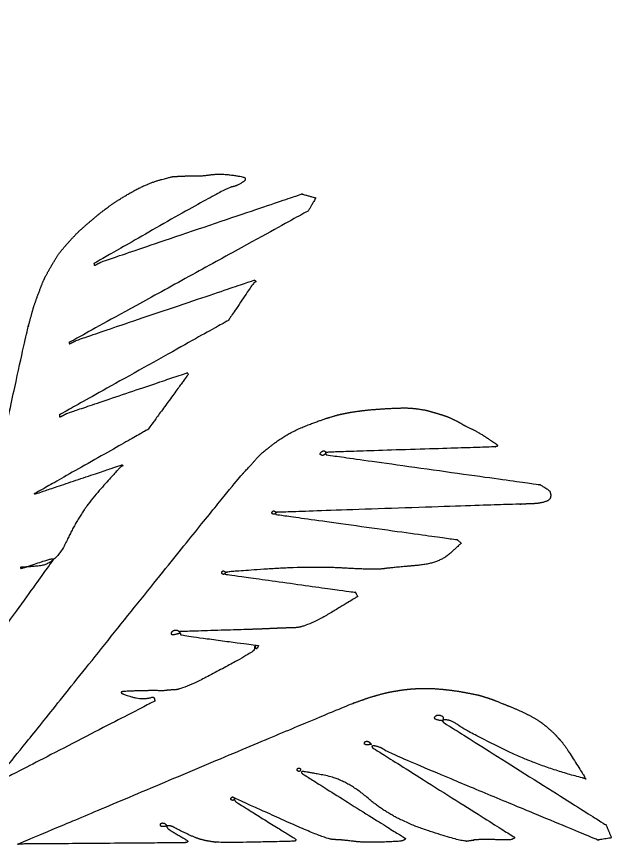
# Model space of a CAD drawing. Extents: x 2001876 to 2025694, y 804561 to 868938.
# Drawn here: x 2013132.34 to 2013151.16, y 824561.75 to 824587.38 of the extents above; entities that cross this region are included whole.
import ezdxf

# ---------------------------------------------------------------- set-up
doc = ezdxf.new("R2010")
doc.units = 0
doc.layers.add('Default', color=7, linetype='Continuous')
doc.layers.add('RD_TX_RoadID', color=7, linetype='Continuous')

msp = doc.modelspace()

# ---------------------------------------------------------------- linework, layer by layer
at = {"layer": 'Default'}
for points in [[(2013138.341, 824582.481), (2013138.65, 824582.527), (2013139.42, 824582.413), (2013139.42, 824582.383)], [(2013135.216, 824581.508), (2013135.494, 824581.713), (2013136.35, 824582.195), (2013136.745, 824582.312)], [(2013136.745, 824582.312), (2013137.138, 824582.423), (2013137.286, 824582.433), (2013137.557, 824582.444)], [(2013137.557, 824582.444), (2013137.821, 824582.458), (2013138.031, 824582.438), (2013138.341, 824582.481)], [(2013139.417, 824582.319), (2013139.411, 824582.291), (2013139.155, 824582.133), (2013139.001, 824582.105)], [(2013139.42, 824582.383), (2013139.421, 824582.352), (2013139.425, 824582.354), (2013139.417, 824582.319)], [(2013139.001, 824582.105), (2013138.848, 824582.082), (2013134.746, 824579.741), (2013134.746, 824579.741)], [(2013134.949, 824579.774), (2013135.005, 824579.803), (2013141.179, 824581.888), (2013141.179, 824581.888)], [(2013141.179, 824581.888), (2013141.179, 824581.888), (2013141.61, 824581.767), (2013141.61, 824581.767)], [(2013141.61, 824581.767), (2013141.61, 824581.767), (2013141.373, 824581.364), (2013141.373, 824581.364)], [(2013134.674, 824581.08), (2013134.877, 824581.252), (2013134.938, 824581.303), (2013135.216, 824581.508)], [(2013141.373, 824581.364), (2013141.373, 824581.364), (2013133.977, 824577.293), (2013133.977, 824577.293)], [(2013134.013, 824580.458), (2013134.225, 824580.69), (2013134.471, 824580.909), (2013134.674, 824581.08)], [(2013133.427, 824579.669), (2013133.59, 824579.948), (2013133.8, 824580.225), (2013134.013, 824580.458)], [(2013133.023, 824578.806), (2013133.135, 824579.115), (2013133.264, 824579.391), (2013133.427, 824579.669)], [(2013134.746, 824579.741), (2013134.746, 824579.741), (2013134.743, 824579.668), (2013134.775, 824579.684)], [(2013134.775, 824579.684), (2013134.831, 824579.714), (2013134.888, 824579.743), (2013134.949, 824579.774)], [(2013134.184, 824577.348), (2013134.245, 824577.38), (2013139.714, 824579.224), (2013139.714, 824579.224)], [(2013139.745, 824579.163), (2013139.729, 824579.155), (2013139.713, 824579.147), (2013139.693, 824579.136)], [(2013139.714, 824579.224), (2013139.714, 824579.224), (2013139.766, 824579.174), (2013139.745, 824579.163)], [(2013139.693, 824579.136), (2013139.677, 824579.128), (2013138.9, 824577.975), (2013138.9, 824577.975)], [(2013132.718, 824577.83), (2013132.809, 824578.159), (2013132.905, 824578.5), (2013133.023, 824578.806)], [(2013138.9, 824577.975), (2013138.9, 824577.975), (2013133.674, 824575.054), (2013133.674, 824575.054)], [(2013130.215, 824566.189), (2013130.215, 824566.189), (2013132.622, 824577.5), (2013132.718, 824577.83)], [(2013133.977, 824577.293), (2013133.977, 824577.293), (2013133.978, 824577.242), (2013133.998, 824577.253)], [(2013133.998, 824577.253), (2013134.059, 824577.284), (2013134.123, 824577.317), (2013134.184, 824577.348)], [(2013133.871, 824575.079), (2013133.927, 824575.108), (2013137.629, 824576.353), (2013137.629, 824576.353)], [(2013137.629, 824576.353), (2013137.629, 824576.353), (2013137.656, 824576.3), (2013137.656, 824576.3)], [(2013137.656, 824576.3), (2013137.656, 824576.3), (2013136.415, 824574.601), (2013136.415, 824574.601)], [(2013137.656, 824576.3), (2013137.656, 824576.3), (2013137.656, 824576.3), (2013137.656, 824576.3)], [(2013133.674, 824575.054), (2013133.674, 824575.054), (2013133.673, 824574.977), (2013133.705, 824574.994)], [(2013133.705, 824574.994), (2013133.758, 824575.021), (2013133.814, 824575.05), (2013133.871, 824575.079)], [(2013142.053, 824574.977), (2013142.274, 824575.045), (2013142.351, 824575.064), (2013142.495, 824575.092)], [(2013142.495, 824575.092), (2013142.643, 824575.122), (2013142.708, 824575.135), (2013142.923, 824575.165)], [(2013142.923, 824575.165), (2013143.139, 824575.194), (2013143.535, 824575.229), (2013143.848, 824575.247)], [(2013143.848, 824575.247), (2013144.157, 824575.263), (2013144.539, 824575.266), (2013144.781, 824575.233)], [(2013144.781, 824575.233), (2013145.02, 824575.197), (2013145.112, 824575.168), (2013145.297, 824575.115)], [(2013145.297, 824575.115), (2013145.483, 824575.063), (2013145.7, 824574.99), (2013145.884, 824574.901)], [(2013140.363, 824574.197), (2013140.796, 824574.518), (2013141.835, 824574.915), (2013142.053, 824574.977)], [(2013145.884, 824574.901), (2013146.072, 824574.814), (2013146.189, 824574.726), (2013146.422, 824574.621)], [(2013136.415, 824574.601), (2013136.415, 824574.601), (2013132.908, 824572.612), (2013132.908, 824572.612)], [(2013146.422, 824574.621), (2013146.653, 824574.51), (2013147.199, 824574.147), (2013147.211, 824574.133)], [(2013139.384, 824573.267), (2013139.691, 824573.595), (2013139.934, 824573.878), (2013140.363, 824574.197)], [(2013147.165, 824574.063), (2013147.133, 824574.056), (2013141.965, 824573.898), (2013141.945, 824573.887)], [(2013147.23, 824574.096), (2013147.23, 824574.076), (2013147.202, 824574.071), (2013147.165, 824574.063)], [(2013147.211, 824574.133), (2013147.226, 824574.114), (2013147.232, 824574.113), (2013147.23, 824574.096)], [(2013141.783, 824573.804), (2013141.751, 824573.818), (2013141.742, 824573.844), (2013141.752, 824573.865)], [(2013141.752, 824573.865), (2013141.756, 824573.887), (2013141.847, 824573.949), (2013141.877, 824573.929)], [(2013141.909, 824573.869), (2013141.907, 824573.832), (2013141.814, 824573.784), (2013141.783, 824573.804)], [(2013141.877, 824573.929), (2013141.91, 824573.915), (2013141.916, 824573.903), (2013141.909, 824573.869)], [(2013141.909, 824573.869), (2013141.897, 824573.862), (2013141.938, 824573.812), (2013141.938, 824573.812)], [(2013141.945, 824573.887), (2013141.929, 824573.879), (2013141.921, 824573.875), (2013141.909, 824573.869)], [(2013141.938, 824573.812), (2013141.938, 824573.812), (2013148.549, 824572.889), (2013148.549, 824572.889)], [(2013131.814, 824563.872), (2013131.814, 824563.872), (2013139.075, 824572.934), (2013139.384, 824573.267)], [(2013132.91, 824572.598), (2013132.91, 824572.598), (2013135.609, 824573.505), (2013135.609, 824573.505)], [(2013135.571, 824573.439), (2013135.539, 824573.422), (2013134.3, 824572.026), (2013133.91, 824571.175)], [(2013135.628, 824573.468), (2013135.608, 824573.458), (2013135.6, 824573.454), (2013135.571, 824573.439)], [(2013135.609, 824573.505), (2013135.609, 824573.505), (2013135.644, 824573.477), (2013135.628, 824573.468)], [(2013148.549, 824572.889), (2013148.549, 824572.889), (2013148.862, 824572.707), (2013148.867, 824572.649)], [(2013132.908, 824572.612), (2013132.908, 824572.612), (2013132.895, 824572.627), (2013132.895, 824572.627)], [(2013132.895, 824572.627), (2013132.895, 824572.627), (2013132.91, 824572.598), (2013132.91, 824572.598)], [(2013148.867, 824572.649), (2013148.874, 824572.596), (2013148.89, 824572.563), (2013148.871, 824572.482)], [(2013147.948, 824572.287), (2013147.796, 824572.285), (2013140.405, 824572.034), (2013140.405, 824572.034)], [(2013148.395, 824572.303), (2013148.237, 824572.293), (2013148.095, 824572.291), (2013147.948, 824572.287)], [(2013148.871, 824572.482), (2013148.846, 824572.402), (2013148.558, 824572.315), (2013148.395, 824572.303)], [(2013140.291, 824571.975), (2013140.267, 824571.983), (2013140.242, 824572.021), (2013140.258, 824572.04)], [(2013140.258, 824572.04), (2013140.272, 824572.062), (2013140.298, 824572.081), (2013140.323, 824572.073)], [(2013140.356, 824572.009), (2013140.348, 824571.984), (2013140.314, 824571.972), (2013140.291, 824571.975)], [(2013140.323, 824572.073), (2013140.347, 824572.065), (2013140.36, 824572.031), (2013140.356, 824572.009)], [(2013140.405, 824572.034), (2013140.405, 824572.034), (2013140.356, 824572.009), (2013140.356, 824572.009)], [(2013140.356, 824572.009), (2013140.356, 824572.009), (2013140.377, 824571.968), (2013140.377, 824571.968)], [(2013140.377, 824571.968), (2013140.377, 824571.968), (2013145.989, 824571.185), (2013145.989, 824571.185)], [(2013133.91, 824571.175), (2013133.564, 824570.408), (2013132.458, 824570.329), (2013132.458, 824570.329)], [(2013146.111, 824571.079), (2013146.111, 824571.079), (2013145.417, 824570.439), (2013144.684, 824570.383)], [(2013145.989, 824571.185), (2013145.989, 824571.185), (2013146.111, 824571.079), (2013146.111, 824571.079)], [(2013133.478, 824570.564), (2013133.478, 824570.564), (2013130.27, 824566.12), (2013130.27, 824566.12)], [(2013132.477, 824570.293), (2013132.479, 824570.289), (2013133.447, 824570.614), (2013133.456, 824570.598)], [(2013133.456, 824570.598), (2013133.462, 824570.586), (2013133.466, 824570.578), (2013133.47, 824570.57)], [(2013133.47, 824570.57), (2013133.472, 824570.566), (2013133.478, 824570.564), (2013133.478, 824570.564)], [(2013132.458, 824570.329), (2013132.458, 824570.329), (2013132.473, 824570.301), (2013132.475, 824570.297)], [(2013132.475, 824570.297), (2013132.475, 824570.297), (2013132.475, 824570.297), (2013132.477, 824570.293)], [(2013138.699, 824570.182), (2013138.713, 824570.204), (2013138.744, 824570.225), (2013138.764, 824570.215)], [(2013138.764, 824570.215), (2013138.789, 824570.207), (2013138.805, 824570.175), (2013138.797, 824570.151)], [(2013142.472, 824570.307), (2013141.501, 824570.364), (2013138.89, 824570.199), (2013138.858, 824570.182)], [(2013144.684, 824570.383), (2013143.948, 824570.321), (2013143.443, 824570.25), (2013142.472, 824570.307)], [(2013138.733, 824570.117), (2013138.712, 824570.127), (2013138.689, 824570.161), (2013138.699, 824570.182)], [(2013138.797, 824570.151), (2013138.794, 824570.128), (2013138.757, 824570.109), (2013138.733, 824570.117)], [(2013138.797, 824570.151), (2013138.781, 824570.142), (2013138.816, 824570.114), (2013138.816, 824570.114)], [(2013138.858, 824570.182), (2013138.83, 824570.167), (2013138.818, 824570.161), (2013138.797, 824570.151)], [(2013138.816, 824570.114), (2013138.816, 824570.114), (2013142.833, 824569.557), (2013142.833, 824569.557)], [(2013142.906, 824569.426), (2013142.906, 824569.426), (2013141.334, 824568.476), (2013140.968, 824568.462)], [(2013142.833, 824569.557), (2013142.833, 824569.557), (2013142.906, 824569.426), (2013142.906, 824569.426)], [(2013139.864, 824568.419), (2013139.492, 824568.406), (2013137.403, 824568.341), (2013137.403, 824568.341)], [(2013140.968, 824568.462), (2013140.6, 824568.451), (2013140.23, 824568.434), (2013139.864, 824568.419)], [(2013137.373, 824568.28), (2013137.359, 824568.278), (2013137.13, 824568.216), (2013137.141, 824568.293)], [(2013137.141, 824568.293), (2013137.156, 824568.373), (2013137.339, 824568.396), (2013137.385, 824568.327)], [(2013137.401, 824568.295), (2013137.401, 824568.285), (2013137.391, 824568.284), (2013137.373, 824568.28)], [(2013137.385, 824568.327), (2013137.43, 824568.258), (2013137.405, 824568.307), (2013137.401, 824568.295)], [(2013137.403, 824568.341), (2013137.403, 824568.341), (2013137.393, 824568.311), (2013137.401, 824568.295)], [(2013137.401, 824568.295), (2013137.41, 824568.279), (2013137.418, 824568.262), (2013137.426, 824568.246)], [(2013137.426, 824568.246), (2013137.435, 824568.23), (2013139.836, 824567.908), (2013139.836, 824567.908)], [(2013139.836, 824567.908), (2013139.836, 824567.908), (2013139.771, 824567.788), (2013139.764, 824567.81)], [(2013139.702, 824567.773), (2013139.694, 824567.718), (2013137.527, 824566.553), (2013137.253, 824566.54)], [(2013139.731, 824567.875), (2013139.702, 824567.88), (2013139.711, 824567.823), (2013139.702, 824567.773)], [(2013139.764, 824567.81), (2013139.754, 824567.83), (2013139.758, 824567.863), (2013139.731, 824567.875)], [(2013135.588, 824566.464), (2013135.584, 824566.452), (2013135.594, 824566.442), (2013135.607, 824566.428)], [(2013135.624, 824566.483), (2013135.606, 824566.478), (2013135.592, 824566.476), (2013135.588, 824566.464)], [(2013135.607, 824566.428), (2013135.621, 824566.409), (2013136.234, 824566.224), (2013136.534, 824566.307)], [(2013136.704, 824566.513), (2013136.435, 824566.517), (2013135.64, 824566.491), (2013135.624, 824566.483)], [(2013137.253, 824566.54), (2013136.978, 824566.526), (2013136.976, 824566.51), (2013136.704, 824566.513)], [(2013142.793, 824566.134), (2013143.052, 824566.226), (2013143.334, 824566.326), (2013143.573, 824566.388)], [(2013143.573, 824566.388), (2013143.81, 824566.454), (2013143.997, 824566.488), (2013144.214, 824566.524)], [(2013144.214, 824566.524), (2013144.433, 824566.555), (2013144.673, 824566.576), (2013144.88, 824566.581)], [(2013144.88, 824566.581), (2013145.087, 824566.586), (2013145.218, 824566.581), (2013145.458, 824566.562)], [(2013145.458, 824566.562), (2013145.694, 824566.54), (2013146.063, 824566.49), (2013146.301, 824566.444)], [(2013146.301, 824566.444), (2013146.54, 824566.398), (2013146.719, 824566.358), (2013146.899, 824566.297)], [(2013136.624, 824566.19), (2013136.624, 824566.19), (2013131.816, 824563.71), (2013131.816, 824563.71)], [(2013132.389, 824561.765), (2013132.389, 824561.765), (2013142.534, 824566.041), (2013142.793, 824566.134)], [(2013136.534, 824566.307), (2013136.607, 824566.324), (2013136.624, 824566.19), (2013136.624, 824566.19)], [(2013146.899, 824566.297), (2013147.083, 824566.239), (2013147.173, 824566.203), (2013147.4, 824566.11)], [(2013147.4, 824566.11), (2013147.626, 824566.018), (2013148.003, 824565.864), (2013148.25, 824565.731)], [(2013145.523, 824565.582), (2013145.519, 824565.58), (2013145.254, 824565.628), (2013145.298, 824565.702)], [(2013145.298, 824565.702), (2013145.342, 824565.775), (2013145.566, 824565.727), (2013145.553, 824565.644)], [(2013145.535, 824565.589), (2013145.527, 824565.584), (2013145.527, 824565.584), (2013145.523, 824565.582)], [(2013145.535, 824565.589), (2013145.519, 824565.58), (2013145.566, 824565.528), (2013145.566, 824565.528)], [(2013145.553, 824565.644), (2013145.538, 824565.554), (2013145.537, 824565.595), (2013145.535, 824565.589)], [(2013145.572, 824565.607), (2013145.553, 824565.603), (2013145.547, 824565.595), (2013145.535, 824565.589)], [(2013146.05, 824565.424), (2013145.842, 824565.578), (2013145.592, 824565.618), (2013145.572, 824565.607)], [(2013148.25, 824565.731), (2013148.494, 824565.595), (2013148.705, 824565.443), (2013148.858, 824565.307)], [(2013145.566, 824565.528), (2013145.566, 824565.528), (2013150.595, 824562.356), (2013150.595, 824562.356)], [(2013149.859, 824563.813), (2013148.52, 824564.156), (2013146.255, 824565.274), (2013146.05, 824565.424)], [(2013148.858, 824565.307), (2013149.012, 824565.167), (2013149.092, 824565.07), (2013149.206, 824564.95)], [(2013143.303, 824564.847), (2013143.295, 824564.843), (2013143.1, 824564.834), (2013143.116, 824564.893)], [(2013143.116, 824564.893), (2013143.131, 824564.952), (2013143.262, 824564.938), (2013143.297, 824564.889)], [(2013143.297, 824564.889), (2013143.332, 824564.841), (2013143.324, 824564.857), (2013143.316, 824564.853)], [(2013143.316, 824564.853), (2013143.31, 824564.845), (2013143.31, 824564.845), (2013143.303, 824564.847)], [(2013143.385, 824564.807), (2013143.369, 824564.799), (2013143.361, 824564.795), (2013143.349, 824564.788)], [(2013143.761, 824564.663), (2013143.653, 824564.745), (2013143.401, 824564.815), (2013143.385, 824564.807)], [(2013149.206, 824564.95), (2013149.315, 824564.827), (2013149.977, 824563.772), (2013149.977, 824563.772)], [(2013143.349, 824564.788), (2013143.337, 824564.782), (2013143.374, 824564.74), (2013143.374, 824564.74)], [(2013143.374, 824564.74), (2013143.374, 824564.74), (2013147.763, 824561.974), (2013147.763, 824561.974)], [(2013150.344, 824561.889), (2013150.344, 824561.889), (2013143.866, 824564.579), (2013143.761, 824564.663)], [(2013141.071, 824564.017), (2013141.046, 824564.025), (2013141.024, 824564.06), (2013141.037, 824564.082)], [(2013141.037, 824564.082), (2013141.047, 824564.103), (2013141.078, 824564.123), (2013141.102, 824564.115)], [(2013141.136, 824564.051), (2013141.128, 824564.026), (2013141.095, 824564.01), (2013141.071, 824564.017)], [(2013141.102, 824564.115), (2013141.123, 824564.106), (2013141.139, 824564.073), (2013141.136, 824564.051)], [(2013141.169, 824563.986), (2013141.161, 824563.972), (2013141.177, 824563.96), (2013141.188, 824563.95)], [(2013141.213, 824564.009), (2013141.185, 824564.005), (2013141.171, 824564.002), (2013141.169, 824563.986)], [(2013141.188, 824563.95), (2013141.194, 824563.938), (2013144.383, 824561.94), (2013144.383, 824561.94)], [(2013143.26, 824563.156), (2013142.565, 824563.76), (2013141.236, 824564.015), (2013141.213, 824564.009)], [(2013149.977, 824563.772), (2013149.977, 824563.772), (2013149.918, 824563.797), (2013149.859, 824563.813)], [(2013139.016, 824563.121), (2013138.991, 824563.129), (2013138.973, 824563.165), (2013138.983, 824563.186)], [(2013138.983, 824563.186), (2013138.999, 824563.204), (2013139.023, 824563.227), (2013139.047, 824563.219)], [(2013139.081, 824563.155), (2013139.073, 824563.13), (2013139.04, 824563.113), (2013139.016, 824563.121)], [(2013139.047, 824563.219), (2013139.072, 824563.211), (2013139.088, 824563.179), (2013139.081, 824563.155)], [(2013139.121, 824563.175), (2013139.121, 824563.175), (2013139.07, 824563.175), (2013139.081, 824563.155)], [(2013139.081, 824563.155), (2013139.091, 824563.134), (2013139.101, 824563.114), (2013139.112, 824563.094)], [(2013139.112, 824563.094), (2013139.122, 824563.074), (2013141.002, 824561.91), (2013141.002, 824561.91)], [(2013142.118, 824561.908), (2013141.896, 824561.921), (2013139.121, 824563.175), (2013139.121, 824563.175)], [(2013146.31, 824561.855), (2013146.127, 824561.832), (2013143.961, 824562.551), (2013143.26, 824563.156)], [(2013136.98, 824562.317), (2013136.972, 824562.313), (2013136.783, 824562.302), (2013136.797, 824562.365)], [(2013136.797, 824562.365), (2013136.808, 824562.422), (2013136.943, 824562.41), (2013136.974, 824562.359)], [(2013136.974, 824562.359), (2013137.011, 824562.307), (2013137, 824562.327), (2013136.992, 824562.323)], [(2013136.992, 824562.323), (2013136.99, 824562.317), (2013136.99, 824562.317), (2013136.98, 824562.317)], [(2013137.005, 824562.329), (2013137, 824562.327), (2013137, 824562.327), (2013136.992, 824562.323)], [(2013136.992, 824562.323), (2013136.99, 824562.317), (2013137.003, 824562.272), (2013137.036, 824562.238)], [(2013137.198, 824562.291), (2013137.11, 824562.333), (2013137.015, 824562.329), (2013137.005, 824562.329)], [(2013138.051, 824561.907), (2013137.859, 824561.962), (2013137.282, 824562.247), (2013137.198, 824562.291)], [(2013150.595, 824562.356), (2013150.595, 824562.356), (2013150.761, 824561.955), (2013150.761, 824561.955)], [(2013137.036, 824562.238), (2013137.073, 824562.206), (2013137.633, 824561.875), (2013137.639, 824561.863)], [(2013137.57, 824561.808), (2013137.542, 824561.803), (2013132.389, 824561.765), (2013132.389, 824561.765)], [(2013137.647, 824561.847), (2013137.647, 824561.837), (2013137.599, 824561.812), (2013137.57, 824561.808)], [(2013137.639, 824561.863), (2013137.643, 824561.855), (2013137.643, 824561.855), (2013137.647, 824561.847)], [(2013138.438, 824561.831), (2013138.243, 824561.863), (2013138.241, 824561.857), (2013138.051, 824561.907)], [(2013140.96, 824561.852), (2013140.956, 824561.85), (2013138.634, 824561.799), (2013138.438, 824561.831)], [(2013140.968, 824561.856), (2013140.964, 824561.854), (2013140.964, 824561.854), (2013140.96, 824561.852)], [(2013141.002, 824561.91), (2013141.002, 824561.91), (2013140.972, 824561.859), (2013140.968, 824561.856)], [(2013142.778, 824561.849), (2013142.45, 824561.889), (2013142.336, 824561.892), (2013142.118, 824561.908)], [(2013144.285, 824561.864), (2013144.252, 824561.847), (2013143.108, 824561.804), (2013142.778, 824561.849)], [(2013144.353, 824561.899), (2013144.331, 824561.882), (2013144.323, 824561.878), (2013144.285, 824561.864)], [(2013144.383, 824561.94), (2013144.383, 824561.94), (2013144.378, 824561.912), (2013144.353, 824561.899)], [(2013146.68, 824561.902), (2013146.495, 824561.893), (2013146.497, 824561.879), (2013146.31, 824561.855)], [(2013147.676, 824561.904), (2013147.642, 824561.892), (2013146.867, 824561.906), (2013146.68, 824561.902)], [(2013147.741, 824561.938), (2013147.721, 824561.927), (2013147.708, 824561.921), (2013147.676, 824561.904)], [(2013147.763, 824561.974), (2013147.763, 824561.974), (2013147.757, 824561.946), (2013147.741, 824561.938)], [(2013150.761, 824561.955), (2013150.761, 824561.955), (2013150.344, 824561.889), (2013150.344, 824561.889)]]:
    msp.add_open_spline(points, degree=2, dxfattribs=at)

# ---------------------------------------------------------------- texts
at = {"layer": 'RD_TX_RoadID'}
msp.add_text('NORFOLK SOUTHERN RAILROAD', height=30, rotation=42.3783, dxfattribs=at).set_placement((2012946.488, 824583.749))

doc.saveas('drawing.dxf')
